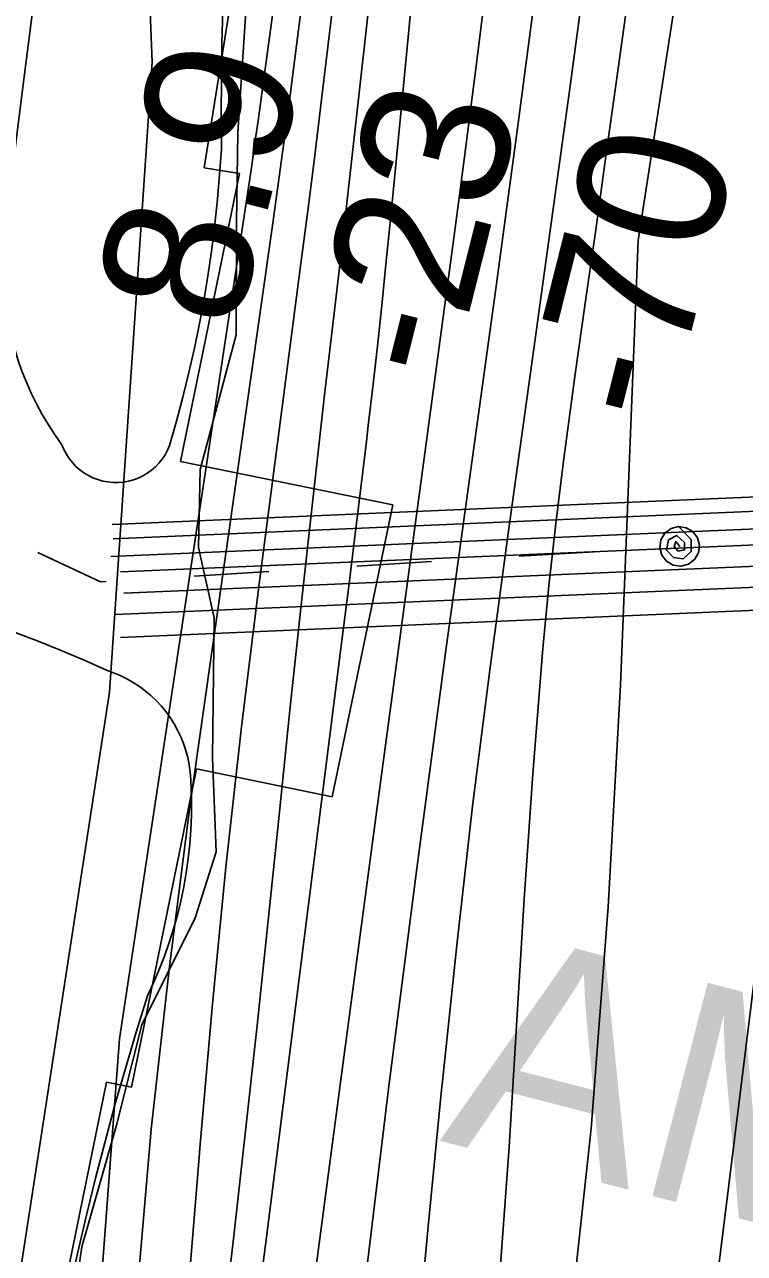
# Model space of a CAD drawing. Extents: x 3683402 to 3721514, y 487807 to 513565.
# Drawn here: x 3709634 to 3709961, y 497170 to 497728 of the extents above; entities that cross this region are included whole.
import ezdxf

# ---------------------------------------------------------------- set-up
doc = ezdxf.new("R2010")
doc.units = 0
for name, color, linetype in [('V-CHAN-NAID', 7, 'Continuous'), ('V-RIVR-EDGE', 7, 'Continuous'), ('V-RIVR-RANG', 7, 'Continuous'), ('V-RRAP-FSHR', 7, 'Continuous'), ('V-RRAP-RVMT', 7, 'Continuous'), ('V-SITE-VEGE', 7, 'Continuous'), ('V-TOPO-DPTH', 7, 'Continuous'), ('V-TOPO-MAJR', 7, 'Continuous'), ('V-TOPO-MINR', 7, 'Continuous'), ('V-TOPO-WATR', 7, 'Continuous'), ('V-UTIL-LINE', 7, 'Continuous')]:
    doc.layers.add(name, color=color, linetype=linetype)

msp = doc.modelspace()

# ---------------------------------------------------------------- linework, layer by layer
at = {"layer": 'V-RIVR-EDGE'}
msp.add_lwpolyline([(3709779.21, 498314.19), (3709768.8, 498230.17), (3709754.21, 498156.37), (3709752.89, 498109.54), (3709749.78, 498065.13), (3709741.85, 498013.52), (3709736.95, 497975.11), (3709739.26, 497936.68), (3709739.04, 497850.24), (3709738.93, 497802.21), (3709734.56, 497736.19), (3709730.82, 497679.17), (3709730.12, 497638.34), (3709729.99, 497587.32), (3709713.63, 497526.12), (3709712.94, 497490.71), (3709720.07, 497458.87), (3709719.31, 497395.24), (3709721, 497352.61), (3709711.33, 497322.62), (3709687.19, 497274.05), (3709675.67, 497228.46), (3709659.93, 497173.26), (3709650.77, 497111.45)], dxfattribs=at)
at = {"layer": 'V-RRAP-FSHR'}
msp.add_lwpolyline([(3709683.94, 497909.33), (3709691.83, 497711.1), (3709672.5, 497425.14), (3709598.29, 496944.22), (3709548.73, 496474.36), (3709447.08, 495946.75), (3709429.93, 495804.15), (3709370.65, 495459.02), (3709316.31, 495264.98), (3709159.8, 494940.18), (3709104.61, 494843.87), (3708890.07, 494349.34), (3708791.12, 494112.62), (3708697.28, 493928.87), (3708618.26, 493803.47), (3708408.84, 493463.38)], dxfattribs=at)
at = {"layer": 'V-RRAP-RVMT'}
for p, q in [((3709715.48, 497663.16), (3709737.76, 497802.37)), ((3709704.73, 497529.81), (3709731.5, 497660.6)), ((3709731.5, 497660.6), (3709715.48, 497663.16)), ((3709801.14, 497510.18), (3709704.73, 497529.81)), ((3709773.71, 497377.6), (3709801.14, 497510.18)), ((3709682.42, 497245.69), (3709712, 497390.22)), ((3709712, 497390.22), (3709773.71, 497377.6)), ((3709639.75, 497094.72), (3709671.16, 497248.04)), ((3709671.16, 497248.04), (3709682.42, 497245.69))]:
    msp.add_line(p, q, dxfattribs=at)
at = {"layer": 'V-SITE-VEGE'}
for points in [[(3709639.36, 497555.91), (3709636.95, 497560.81), (3709634.73, 497565.81), (3709632.71, 497570.89), (3709630.9, 497576.04), (3709629.29, 497581.26), (3709627.89, 497586.55), (3709626.7, 497591.88), (3709625.71, 497597.26), (3709624.95, 497602.67), (3709624.4, 497608.11), (3709624.06, 497613.56), (3709623.94, 497619.03), (3709624.03, 497624.49), (3709624.34, 497629.95), (3709633.82, 497705.72), (3709643.5, 497781.46)], [(3709723.96, 497735.21), (3709723.54, 497719.33), (3709723.29, 497703.44), (3709723.21, 497687.55), (3709723.29, 497671.67), (3709722.53, 497660.28), (3709721.55, 497648.91), (3709720.35, 497637.57), (3709718.94, 497626.24), (3709717.3, 497614.95), (3709715.45, 497603.7), (3709713.37, 497592.47), (3709711.08, 497581.29), (3709708.57, 497570.16), (3709705.85, 497559.08), (3709702.92, 497548.05), (3709699.77, 497537.09), (3709698.84, 497534.94), (3709697.72, 497532.87), (3709696.42, 497530.92), (3709694.95, 497529.09), (3709693.33, 497527.41), (3709691.55, 497525.87), (3709689.65, 497524.5), (3709687.63, 497523.3), (3709685.52, 497522.3), (3709683.32, 497521.48), (3709681.05, 497520.87), (3709678.75, 497520.47), (3709676.41, 497520.27), (3709674.06, 497520.28), (3709671.73, 497520.5), (3709669.43, 497520.93), (3709667.17, 497521.57), (3709664.98, 497522.41), (3709662.87, 497523.44), (3709660.87, 497524.66), (3709658.98, 497526.05), (3709657.22, 497527.6), (3709655.62, 497529.31), (3709654.17, 497531.15), (3709652.89, 497533.11), (3709651.79, 497535.19), (3709650.88, 497537.35), (3709647.73, 497541.82), (3709644.75, 497546.4), (3709641.96, 497551.1), (3709639.36, 497555.91)], [(3709629.63, 497452.12), (3709640.15, 497448.16), (3709650.58, 497443.98), (3709660.92, 497439.59), (3709671.17, 497435), (3709674.31, 497433.9), (3709677.38, 497432.62), (3709680.37, 497431.15), (3709683.27, 497429.5), (3709686.05, 497427.68), (3709688.73, 497425.69), (3709691.27, 497423.54), (3709693.68, 497421.25), (3709695.95, 497418.81), (3709698.07, 497416.24), (3709700.03, 497413.54), (3709701.82, 497410.73), (3709703.43, 497407.82), (3709704.87, 497404.81), (3709706.12, 497401.72), (3709707.18, 497398.56), (3709708.05, 497395.34), (3709708.72, 497392.08), (3709709.2, 497388.78), (3709709.47, 497385.46), (3709709.72, 497375.59), (3709709.68, 497369.06), (3709709.42, 497362.53), (3709708.95, 497356.02), (3709708.26, 497349.52), (3709707.35, 497343.05), (3709706.23, 497336.62), (3709704.9, 497330.23), (3709703.35, 497323.88), (3709701.59, 497317.59), (3709699.62, 497311.36), (3709697.44, 497305.2)], [(3709697.44, 497305.2), (3709695.06, 497299.12), (3709692.48, 497293.12), (3709689.7, 497287.21), (3709684.59, 497270.75), (3709679.68, 497254.23), (3709674.96, 497237.66), (3709670.44, 497221.03), (3709666.11, 497204.35), (3709661.98, 497187.62), (3709658.05, 497170.84), (3709654.31, 497154.02), (3709650.77, 497137.16), (3709647.44, 497120.25), (3709644.3, 497103.31), (3709641.36, 497086.33)]]:
    msp.add_lwpolyline(points, dxfattribs=at)
at = {"layer": 'V-TOPO-DPTH'}
for points in [[(3709857.05, 498769.16), (3709793, 498157.79), (3709787.53, 498105.18), (3709782.14, 498052.57), (3709776.85, 497999.95), (3709771.63, 497947.32), (3709769.55, 497926.22), (3709765.19, 497884.16), (3709760.52, 497842.14), (3709755.4, 497800.17), (3709749.97, 497758.24), (3709741.39, 497694.67), (3709740, 497684.55), (3709738.58, 497674.44), (3709737.11, 497664.34), (3709735.6, 497654.24), (3709677.01, 497267.6), (3709644.2, 496829.05)], [(3709845.24, 498371.84), (3709827.17, 498200.53), (3709817.59, 498111.62), (3709807.75, 498022.75), (3709797.52, 497933.92), (3709787.03, 497845.12), (3709771.44, 497715.5), (3709768.52, 497691.53), (3709765.55, 497667.57), (3709762.51, 497643.62), (3709759.42, 497619.67), (3709740.29, 497473.04), (3709732.47, 497409.39), (3709725.31, 497345.67), (3709719.1, 497281.85), (3709713.55, 497217.97), (3709713.37, 497215.69), (3709708.15, 497152.91)], [(3709708.15, 497152.91), (3709713.37, 497215.69), (3709713.55, 497217.97), (3709719.1, 497281.85), (3709725.31, 497345.67), (3709732.47, 497409.39), (3709740.29, 497473.04), (3709759.42, 497619.67), (3709762.51, 497643.62), (3709765.55, 497667.57), (3709768.52, 497691.53), (3709771.44, 497715.5), (3709787.03, 497845.12), (3709797.52, 497933.92), (3709807.75, 498022.75), (3709817.59, 498111.62), (3709827.17, 498200.53), (3709845.24, 498371.84)], [(3709759.87, 497115.18), (3709777.52, 497249.11), (3709795.41, 497383.02), (3709829.4, 497634.62), (3709830.48, 497642.7), (3709831.55, 497650.78), (3709832.61, 497658.87), (3709833.65, 497666.95), (3709839.69, 497714.16), (3709843.53, 497745.87), (3709847.08, 497777.61), (3709850.2, 497809.4), (3709853.03, 497841.22), (3709853.11, 497842.21), (3709855.76, 497874.54), (3709858.41, 497906.88), (3709861.05, 497939.21), (3709863.68, 497971.55), (3709876.63, 498131.03), (3709886.18, 498242.22), (3709896.41, 498353.35)], [(3709896.41, 498353.35), (3709886.18, 498242.22), (3709876.63, 498131.03), (3709863.68, 497971.55), (3709861.05, 497939.21), (3709858.41, 497906.88), (3709855.76, 497874.54), (3709853.11, 497842.21), (3709853.03, 497841.22), (3709850.2, 497809.4), (3709847.08, 497777.61), (3709843.53, 497745.87), (3709839.69, 497714.16), (3709833.65, 497666.95), (3709832.61, 497658.87), (3709831.55, 497650.78), (3709830.48, 497642.7), (3709829.4, 497634.62), (3709795.41, 497383.02), (3709777.52, 497249.11), (3709759.87, 497115.18)], [(3709731, 497078.44), (3709743.79, 497177.58), (3709778.21, 497449.75), (3709781, 497472.03), (3709783.77, 497494.32), (3709786.49, 497516.61), (3709789.19, 497538.9), (3709790.06, 497546.17), (3709792.23, 497564.84), (3709794.34, 497583.52), (3709796.32, 497602.21), (3709798.23, 497620.91), (3709800.07, 497639.62), (3709801.91, 497658.33), (3709803.73, 497677.04), (3709805.54, 497695.75), (3709827.9, 497927.64), (3709841.17, 498062.27), (3709854.84, 498196.86), (3709869.1, 498331.39)], [(3709869.1, 498331.39), (3709854.84, 498196.86), (3709841.17, 498062.27), (3709827.9, 497927.64), (3709805.54, 497695.75), (3709803.73, 497677.04), (3709801.91, 497658.33), (3709800.07, 497639.62), (3709798.23, 497620.91), (3709796.32, 497602.21), (3709794.34, 497583.52), (3709792.23, 497564.84), (3709790.06, 497546.17), (3709789.19, 497538.9), (3709786.49, 497516.61), (3709783.77, 497494.32), (3709781, 497472.03), (3709778.21, 497449.75), (3709743.79, 497177.58), (3709731, 497078.44)], [(3709787.14, 497144.61), (3709799.23, 497244.89), (3709812.1, 497345.07), (3709825.49, 497445.18), (3709847.81, 497607.2), (3709850.42, 497626.26), (3709853, 497645.32), (3709855.55, 497664.38), (3709858.08, 497683.45), (3709874.72, 497809.85), (3709883.52, 497881.43), (3709891.5, 497953.09), (3709898.26, 498024.88), (3709904.21, 498096.75), (3709905.02, 498107.69), (3709909.95, 498174.15), (3709914.88, 498240.61), (3709919.81, 498307.08)], [(3709919.81, 498307.08), (3709914.88, 498240.61), (3709909.95, 498174.15), (3709905.02, 498107.69), (3709904.21, 498096.75), (3709898.26, 498024.88), (3709891.5, 497953.09), (3709883.52, 497881.43), (3709874.72, 497809.85), (3709858.08, 497683.45), (3709855.55, 497664.38), (3709853, 497645.32), (3709850.42, 497626.26), (3709847.81, 497607.2), (3709825.49, 497445.18), (3709812.1, 497345.07), (3709799.23, 497244.89), (3709787.14, 497144.61)]]:
    msp.add_lwpolyline(points, dxfattribs=at)
at = {"layer": 'V-TOPO-MAJR'}
msp.add_lwpolyline([(3709953.19, 498338.78), (3709945.17, 498233.61), (3709935.72, 498128.58), (3709924.14, 498023.77), (3709911.14, 497919.1), (3709881.54, 497699.2), (3709877.54, 497669.64), (3709873.5, 497640.1), (3709869.41, 497610.55), (3709865.3, 497581.02), (3709853.84, 497499.34), (3709845.39, 497436.33), (3709837.44, 497373.27), (3709830.25, 497310.12), (3709823.56, 497246.91), (3709823.31, 497244.44), (3709817.31, 497182.4), (3709811.54, 497120.34)], dxfattribs=at)
at = {"layer": 'V-TOPO-MINR'}
for points in [[(3710051.19, 498525.05), (3709912.68, 497630.13), (3709904.67, 497428.3), (3709899.07, 497327.53), (3709891.35, 497226.95), (3709880.45, 497126.67), (3709867.42, 497026.59), (3709674.29, 495768.5)], [(3709845.24, 498371.84), (3709827.17, 498200.53), (3709817.59, 498111.62), (3709807.75, 498022.75), (3709797.52, 497933.92), (3709787.03, 497845.12), (3709771.44, 497715.5), (3709768.52, 497691.53), (3709765.55, 497667.57), (3709762.51, 497643.62), (3709759.42, 497619.67), (3709740.29, 497473.04), (3709732.47, 497409.39), (3709725.31, 497345.67), (3709719.1, 497281.85), (3709713.55, 497217.97), (3709713.37, 497215.69), (3709708.15, 497152.91)], [(3709896.41, 498353.35), (3709886.18, 498242.22), (3709876.63, 498131.03), (3709863.68, 497971.55), (3709861.05, 497939.21), (3709858.41, 497906.88), (3709855.76, 497874.54), (3709853.11, 497842.21), (3709853.03, 497841.22), (3709850.2, 497809.4), (3709847.08, 497777.61), (3709843.53, 497745.87), (3709839.69, 497714.16), (3709833.65, 497666.95), (3709832.61, 497658.87), (3709831.55, 497650.78), (3709830.48, 497642.7), (3709829.4, 497634.62), (3709795.41, 497383.02), (3709777.52, 497249.11), (3709759.87, 497115.18)], [(3709857.08, 498337.79), (3709844.54, 498225.39), (3709832.03, 498112.99), (3709819.55, 498000.58), (3709807.1, 497888.16), (3709789.43, 497728.34), (3709785.81, 497695.84), (3709782.15, 497663.35), (3709778.44, 497630.86), (3709774.68, 497598.38), (3709770.22, 497560.03), (3709764.78, 497512.34), (3709759.49, 497464.63), (3709754.43, 497416.89), (3709749.52, 497369.15), (3709744.62, 497321.39), (3709739.57, 497273.66), (3709734.32, 497225.95), (3709728.92, 497178.25), (3709716.54, 497070.99)], [(3709869.1, 498331.39), (3709854.84, 498196.86), (3709841.17, 498062.27), (3709827.9, 497927.64), (3709805.54, 497695.75), (3709803.73, 497677.04), (3709801.91, 497658.33), (3709800.07, 497639.62), (3709798.23, 497620.91), (3709796.32, 497602.21), (3709794.34, 497583.52), (3709792.23, 497564.84), (3709790.06, 497546.17), (3709789.19, 497538.9), (3709786.49, 497516.61), (3709783.77, 497494.32), (3709781, 497472.03), (3709778.21, 497449.75), (3709743.79, 497177.58), (3709731, 497078.44)], [(3709919.81, 498307.08), (3709914.88, 498240.61), (3709909.95, 498174.15), (3709905.02, 498107.69), (3709904.21, 498096.75), (3709898.26, 498024.88), (3709891.5, 497953.09), (3709883.52, 497881.43), (3709874.72, 497809.85), (3709858.08, 497683.45), (3709855.55, 497664.38), (3709853, 497645.32), (3709850.42, 497626.26), (3709847.81, 497607.2), (3709825.49, 497445.18), (3709812.1, 497345.07), (3709799.23, 497244.89), (3709787.14, 497144.61)], [(3709820.27, 498274.41), (3709811.07, 498188.94), (3709802.17, 498103.43), (3709798.11, 498063.35), (3709791.22, 497997.89), (3709783.97, 497932.47), (3709776.2, 497867.11), (3709768.09, 497801.79), (3709755.59, 497704.43), (3709753.43, 497687.82), (3709751.22, 497671.22), (3709748.94, 497654.63), (3709746.62, 497638.04), (3709709.17, 497374.24), (3709699.67, 497300.53), (3709691.41, 497226.7), (3709685.04, 497152.68)], [(3709971.06, 498201.26), (3709956.27, 498086.35), (3709902.69, 497701.7), (3709898.03, 497668.37), (3709893.35, 497635.05), (3709888.64, 497601.72), (3709883.91, 497568.4), (3709882.47, 497558.27), (3709878.68, 497529.99), (3709875.18, 497501.68), (3709872.14, 497473.32), (3709869.4, 497444.92), (3709867, 497416.49), (3709864.76, 497388.05), (3709862.76, 497359.59), (3709860.92, 497331.11), (3709854.1, 497218.62), (3709847.84, 497134.01), (3709840.08, 497049.56), (3709830.07, 496965.35), (3709818.57, 496881.29), (3709774.91, 496591.07), (3709697.13, 496033.78)], [(3709992.65, 497513.6), (3709953.77, 497201.44), (3709939.6, 497086.95), (3709925.55, 496972.45), (3709911.66, 496857.93), (3709897.89, 496743.39), (3709873.08, 496535.74), (3709871.82, 496525.02), (3709870.58, 496514.3), (3709869.39, 496503.57), (3709868.22, 496492.84), (3709865.88, 496471.07), (3709865.2, 496464.64), (3709864.51, 496458.22), (3709863.84, 496451.79), (3709863.16, 496445.36), (3709862.44, 496438.94), (3709861.65, 496432.53), (3709860.75, 496426.13), (3709859.78, 496419.74), (3709840.4, 496298.36), (3709828.91, 496231.44), (3709816.37, 496164.73), (3709802.29, 496098.34)]]:
    msp.add_lwpolyline(points, dxfattribs=at)
at = {"layer": 'V-TOPO-WATR'}
msp.add_lwpolyline([(3709857.05, 498769.16), (3709793, 498157.79), (3709787.53, 498105.18), (3709782.14, 498052.57), (3709776.85, 497999.95), (3709771.63, 497947.32), (3709769.55, 497926.22), (3709765.19, 497884.16), (3709760.52, 497842.14), (3709755.4, 497800.17), (3709749.97, 497758.24), (3709741.39, 497694.67), (3709740, 497684.55), (3709738.58, 497674.44), (3709737.11, 497664.34), (3709735.6, 497654.24), (3709677.01, 497267.6), (3709644.2, 496829.05)], dxfattribs=at)
at = {"layer": 'V-UTIL-LINE'}
for p, q in [((3709673.65, 497501.22), (3712343.27, 497615.14)), ((3709674.19, 497494.76), (3712343.81, 497608.67)), ((3709673.11, 497486.67), (3712342.73, 497600.59)), ((3709677.42, 497479.67), (3712347.04, 497593.59)), ((3709679.04, 497469.97), (3712348.66, 497583.89)), ((3709675.26, 497460.27), (3712344.89, 497574.19)), ((3709677.42, 497449.95), (3712347.04, 497563.87))]:
    msp.add_line(p, q, dxfattribs=at)
for points in [[(3709931.52, 497491.24), (3709929.74, 497493.5), (3709929.07, 497491.27), (3709930.82, 497489.16), (3709933.71, 497489.66), (3709933.66, 497493.05), (3709930.23, 497496.25), (3709926.46, 497494.23), (3709925.46, 497489.48), (3709928.73, 497486.28), (3709933.15, 497485.57), (3709936.67, 497488.87), (3709936.66, 497494.37), (3709930.97, 497500.22), (3709927.58, 497499.33), (3709924.78, 497497.2), (3709923.01, 497494.17), (3709922.54, 497490.69), (3709923.43, 497487.29), (3709925.56, 497484.5), (3709928.59, 497482.73), (3709932.07, 497482.25), (3709935.47, 497483.15), (3709938.26, 497485.27), (3709940.03, 497488.31), (3709940.51, 497491.79), (3709939.61, 497495.18), (3709937.49, 497497.98), (3709934.45, 497499.75), (3709930.97, 497500.22)], [(3709639.96, 497488.41), (3709668.35, 497475.14), (3709671.01, 497475.31)], [(3709858.65, 497486.78), (3709892.59, 497488.86)], [(3709784.79, 497482.26), (3709818.73, 497484.34)], [(3709710.93, 497477.75), (3709744.87, 497479.82)]]:
    msp.add_lwpolyline(points, dxfattribs=at)

# ---------------------------------------------------------------- texts
at = {"layer": 'V-CHAN-NAID'}
for p in [(3709877.76, 497808.6), (3709822.2, 497221.44)]:
    msp.add_text('AMAX METALS LOWER (76.4) (2)', height=100, rotation=345.4711, dxfattribs=at).set_placement(p)
at = {"layer": 'V-RIVR-RANG'}
for s, rotation, p in [('8.9', 75.5783, (3709729.96, 497588.1)), ('-23', 75.8591, (3709827.57, 497564.51)), ('-70', 75.8591, (3709925.71, 497544.7))]:
    msp.add_text(s, height=67, rotation=rotation, dxfattribs=at).set_placement(p)

doc.saveas('drawing.dxf')
